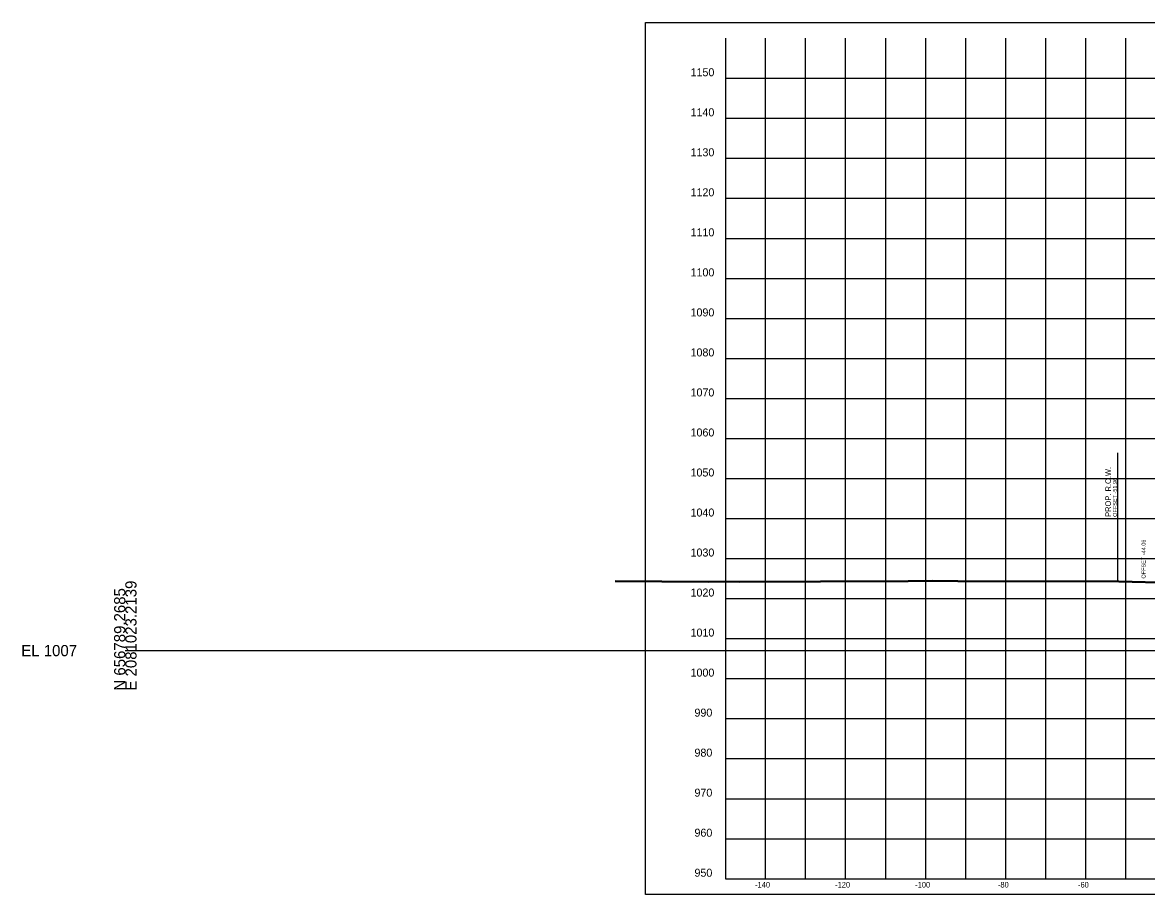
# Model space of a CAD drawing. Extents: x 1131015 to 1136271, y 133453 to 174329.
# Drawn here: x 1132014.8 to 1132295.6, y 165106.7 to 165324.6 of the extents above; entities that cross this region are included whole.
import ezdxf

# ---------------------------------------------------------------- set-up
doc = ezdxf.new("R2010")
doc.units = 0
for name, color, linetype in [('DESIGN - ROW - Right-of-Way and Easement Labels', 7, 'Continuous'), ('DESIGN - ROW - Right-of-Way Linework', 7, 'Continuous'), ('DESIGN - SHEET - Corner Text', 7, 'Continuous'), ('DESIGN - SHEET - Light Grid', 7, 'Continuous'), ('DESIGN - SHEET - Linework', 7, 'Continuous'), ('DESIGN - SHEET - Plot Shape', 7, 'Continuous'), ('DESIGN - TYPICAL - Slope Tie Text', 7, 'Continuous'), ('SURVEY - GROUND - Bottom of Topsoil Layer', 7, 'Continuous'), ('SURVEY - GROUND - Top of Ground', 7, 'Continuous')]:
    doc.layers.add(name, color=color, linetype=linetype)

msp = doc.modelspace()

# ---------------------------------------------------------------- linework, layer by layer
at = {"layer": 'DESIGN - ROW - Right-of-Way Linework'}
msp.add_line((1132288.5, 165185.07), (1132288.5, 165217.07), dxfattribs=at)
at = {"layer": 'DESIGN - SHEET - Light Grid'}
msp.add_line((1132040.46, 165167.66), (1132340.46, 165167.66), dxfattribs=at)
at = {"layer": 'DESIGN - SHEET - Linework'}
for p, q in [((1132200.46, 165110.66), (1132200.46, 165320.66)), ((1132210.46, 165110.66), (1132210.46, 165320.66)), ((1132220.46, 165110.66), (1132220.46, 165320.66)), ((1132230.46, 165110.66), (1132230.46, 165320.66)), ((1132240.46, 165110.66), (1132240.46, 165320.66)), ((1132250.46, 165110.66), (1132250.46, 165320.66)), ((1132260.46, 165110.66), (1132260.46, 165320.66)), ((1132270.46, 165110.66), (1132270.46, 165320.66)), ((1132280.46, 165110.66), (1132280.46, 165320.66)), ((1132290.46, 165110.66), (1132290.46, 165320.66)), ((1132190.46, 165310.66), (1132490.46, 165310.66)), ((1132190.46, 165300.66), (1132490.46, 165300.66)), ((1132190.46, 165290.66), (1132490.46, 165290.66)), ((1132190.46, 165280.66), (1132490.46, 165280.66)), ((1132190.46, 165270.66), (1132490.46, 165270.66)), ((1132190.46, 165260.66), (1132490.46, 165260.66)), ((1132190.46, 165250.66), (1132490.46, 165250.66)), ((1132190.46, 165240.66), (1132490.46, 165240.66)), ((1132190.46, 165230.66), (1132490.46, 165230.66)), ((1132190.46, 165220.66), (1132490.46, 165220.66)), ((1132190.46, 165210.66), (1132490.46, 165210.66)), ((1132190.46, 165200.66), (1132490.46, 165200.66)), ((1132190.46, 165190.66), (1132490.46, 165190.66)), ((1132190.46, 165180.66), (1132490.46, 165180.66)), ((1132190.46, 165170.66), (1132490.46, 165170.66)), ((1132190.46, 165160.66), (1132490.46, 165160.66)), ((1132190.46, 165150.66), (1132490.46, 165150.66)), ((1132190.46, 165140.66), (1132490.46, 165140.66)), ((1132190.46, 165130.66), (1132490.46, 165130.66)), ((1132190.46, 165120.66), (1132490.46, 165120.66))]:
    msp.add_line(p, q, dxfattribs=at)
msp.add_lwpolyline([(1132190.46, 165320.66), (1132190.46, 165110.66), (1132490.46, 165110.66), (1132490.46, 165320.66)], dxfattribs=at)
at = {"layer": 'DESIGN - SHEET - Plot Shape'}
msp.add_lwpolyline([(1132170.46, 165324.6), (1132510.46, 165324.6), (1132510.46, 165106.72), (1132170.46, 165106.72)], close=True, dxfattribs=at)
at = {"layer": 'SURVEY - GROUND - Bottom of Topsoil Layer'}
for p, q in [((1132162.86, 165184.91), (1132186.16, 165184.75)), ((1132214.18, 165184.83), (1132236.12, 165184.95)), ((1132236.12, 165184.95), (1132242.1, 165184.98)), ((1132242.1, 165184.98), (1132248.53, 165184.91)), ((1132248.53, 165184.91), (1132288.69, 165184.82)), ((1132186.16, 165184.75), (1132190.42, 165184.81)), ((1132190.42, 165184.81), (1132193.85, 165184.77)), ((1132193.85, 165184.77), (1132214.18, 165184.83)), ((1132288.69, 165184.82), (1132307.68, 165184.4))]:
    msp.add_line(p, q, dxfattribs=at)
at = {"layer": 'SURVEY - GROUND - Top of Ground'}
for p, q in [((1132162.86, 165185.16), (1132186.16, 165185)), ((1132186.16, 165185), (1132190.42, 165185.06)), ((1132190.42, 165185.06), (1132193.85, 165185.02)), ((1132193.85, 165185.02), (1132214.18, 165185.08)), ((1132214.18, 165185.08), (1132236.12, 165185.2)), ((1132236.12, 165185.2), (1132242.1, 165185.23)), ((1132242.1, 165185.23), (1132248.53, 165185.16)), ((1132248.53, 165185.16), (1132288.69, 165185.07)), ((1132288.69, 165185.07), (1132307.68, 165184.65))]:
    msp.add_line(p, q, dxfattribs=at)

# ---------------------------------------------------------------- texts
at = {"layer": 'DESIGN - ROW - Right-of-Way and Easement Labels'}
for s, height, p in [('PROP. R.O.W.', 1.4, (1132286.75, 165201.07)), ('OFFSET -51.96', 1, (1132288.25, 165201.07))]:
    msp.add_text(s, height=height, rotation=90, dxfattribs=at).set_placement(p)
at = {"layer": 'DESIGN - SHEET - Corner Text'}
for s, height, p in [('1150', 2, (1132181.7, 165311.16)), ('1140', 2, (1132181.7, 165301.16)), ('1130', 2, (1132181.7, 165291.16)), ('1120', 2, (1132181.7, 165281.16)), ('1110', 2, (1132181.7, 165271.16)), ('1100', 2, (1132181.7, 165261.16)), ('1090', 2, (1132181.7, 165251.16)), ('1080', 2, (1132181.7, 165241.16)), ('1070', 2, (1132181.7, 165231.16)), ('1060', 2, (1132181.7, 165221.16)), ('1050', 2, (1132181.7, 165211.16)), ('1040', 2, (1132181.7, 165201.16)), ('1030', 2, (1132181.7, 165191.16)), ('1020', 2, (1132181.7, 165181.16)), ('1010', 2, (1132181.7, 165171.16)), ('1000', 2, (1132181.7, 165161.16)), ('990', 2, (1132182.68, 165151.16)), ('980', 2, (1132182.68, 165141.16)), ('970', 2, (1132182.68, 165131.16)), ('960', 2, (1132182.68, 165121.16)), ('950', 2, (1132182.68, 165111.16)), ('-140', 1.4, (1132197.83, 165108.46)), ('-120', 1.4, (1132217.83, 165108.46)), ('-100', 1.4, (1132237.83, 165108.46)), ('-80', 1.4, (1132258.51, 165108.46)), ('-60', 1.4, (1132278.51, 165108.46))]:
    msp.add_text(s, height=height, dxfattribs=at).set_placement(p)
at = {"layer": 'DESIGN - SHEET - Light Grid'}
for s, p in [('E 2081023.2139', (1132043.26, 165157.66)), ('N 656789.2685', (1132040.46, 165157.66))]:
    msp.add_text(s, height=2.8, rotation=90, dxfattribs=at).set_placement(p)
msp.add_text('EL 1007', height=2.8, dxfattribs=at).set_placement((1132014.46, 165166.26))
at = {"layer": 'DESIGN - TYPICAL - Slope Tie Text'}
msp.add_text('OFFSET -44.06', height=1, rotation=90, dxfattribs=at).set_placement((1132295.4, 165185.65))

doc.saveas('drawing.dxf')
